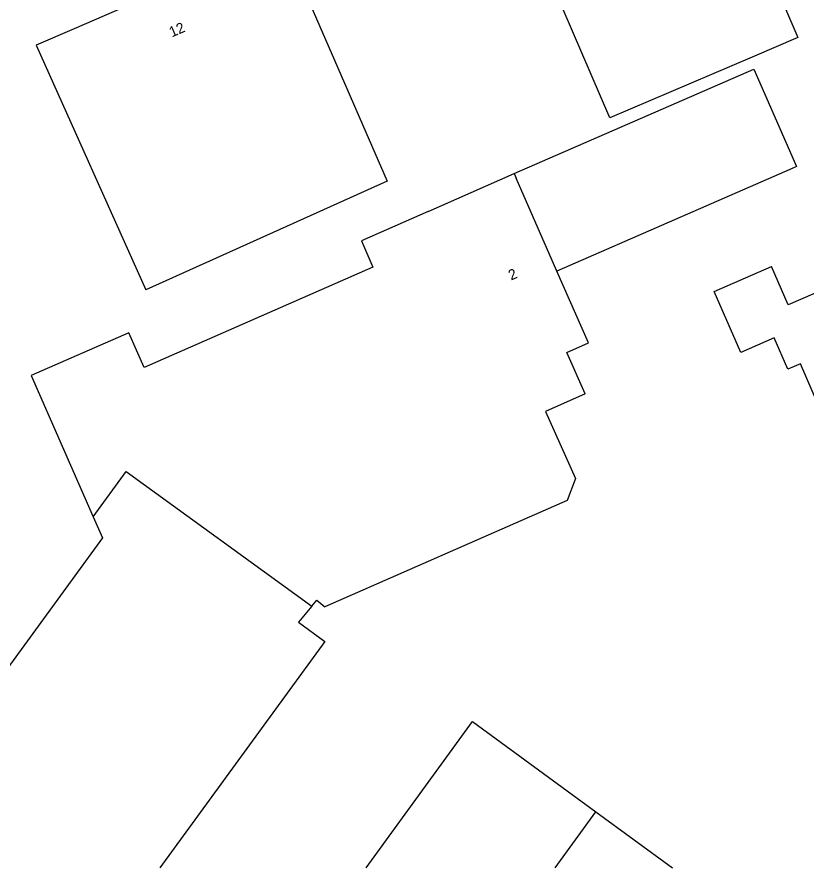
# Model space of a CAD drawing. Extents: x 136000 to 141014, y 402000 to 403500.
# Drawn here: x 139402 to 139477.8, y 402000 to 402081.6 of the extents above; entities that cross this region are included whole.
import ezdxf

# ---------------------------------------------------------------- set-up
doc = ezdxf.new("R2010")
doc.units = 0
for name, color, linetype in [('gg-anno-huisnummerreeks BGT', 7, 'Continuous'), ('gg-bbg-gedigitaliseerde bebouwing', 7, 'Continuous'), ('gg-bbg-hoofdgebouw', 7, 'Continuous'), ('gg-bbg-open loods', 7, 'Continuous'), ('gg-bbg-tussenscheiding', 7, 'Continuous')]:
    doc.layers.add(name, color=color, linetype=linetype)

msp = doc.modelspace()

# ---------------------------------------------------------------- linework, layer by layer
at = {"layer": 'gg-bbg-gedigitaliseerde bebouwing'}
for points in [[(139426.012, 402092.363), (139437.543, 402065.894), (139414.371, 402055.458)], [(139488.05, 402046.94), (139479.442, 402043.196), (139477.189, 402048.369), (139475.99, 402047.846), (139474.674, 402050.868), (139471.46, 402049.468), (139468.924, 402055.291), (139474.42, 402057.7)], [(139414.202, 402048.005), (139412.734, 402051.347), (139403.368, 402047.231), (139409.319, 402033.688)], [(139456.526, 402045.496), (139452.733, 402043.808), (139455.598, 402037.369), (139454.822, 402035.257), (139431.562, 402025.052)], [(139409.319, 402033.688), (139410.209, 402031.663), (139387.121, 402000)]]:
    msp.add_lwpolyline(points, dxfattribs=at)
at = {"layer": 'gg-bbg-hoofdgebouw'}
for p, q in [((139407.491, 402080.509), (139403.863, 402078.934)), ((139403.863, 402078.934), (139414.371, 402055.458)), ((139472.554, 402077.796), (139458.908, 402071.98)), ((139441.47, 402062.988), (139449.717, 402066.611)), ((139449.717, 402066.611), (139449.901, 402066.193)), ((139453.825, 402057.261), (139449.901, 402066.193)), ((139456.526, 402045.496), (139454.77, 402049.443)), ((139430.291, 402025.103), (139430.779, 402025.69)), ((139430.779, 402025.69), (139431.562, 402025.052)), ((139457.575, 402005.383), (139464.919, 402000))]:
    msp.add_line(p, q, dxfattribs=at)
for points in [[(139458.908, 402071.98), (139450.926, 402090.495), (139459.593, 402094.288), (139451.668, 402112.754), (139460.971, 402116.787), (139476.962, 402079.674), (139472.554, 402077.796)], [(139426.012, 402092.363), (139421.895, 402090.569), (139423.307, 402087.375), (139407.491, 402080.509)], [(139441.47, 402062.988), (139435.063, 402060.173), (139436.169, 402057.656), (139414.202, 402048.005)], [(139454.77, 402049.443), (139456.853, 402050.37), (139453.825, 402057.261)], [(139488.05, 402046.94), (139484.99, 402053.99), (139486.18, 402054.5), (139484.75, 402057.8), (139476.03, 402054.04), (139474.42, 402057.7)], [(139430.291, 402025.103), (139429.016, 402023.571), (139431.561, 402021.715), (139415.722, 402000)], [(139435.523, 402000), (139445.727, 402014.066), (139457.575, 402005.383)]]:
    msp.add_lwpolyline(points, dxfattribs=at)
at = {"layer": 'gg-bbg-open loods'}
for p, q in [((139449.717, 402066.611), (139472.726, 402076.642)), ((139472.726, 402076.642), (139476.806, 402067.287)), ((139476.403, 402067.111), (139453.825, 402057.261)), ((139476.806, 402067.287), (139476.403, 402067.111))]:
    msp.add_line(p, q, dxfattribs=at)
at = {"layer": 'gg-bbg-tussenscheiding'}
msp.add_line((139453.67, 402000), (139457.575, 402005.383), dxfattribs=at)
msp.add_lwpolyline([(139409.319, 402033.688), (139412.49, 402038.044), (139430.291, 402025.103)], dxfattribs=at)

# ---------------------------------------------------------------- texts
at = {"layer": 'gg-anno-huisnummerreeks BGT'}
for s, rotation, p in [('12', 23.5, (139416.868, 402079.673)), ('2', 23.7, (139449.431, 402056.351))]:
    msp.add_text(s, height=1, rotation=rotation, dxfattribs=at).set_placement(p)

doc.saveas('drawing.dxf')
